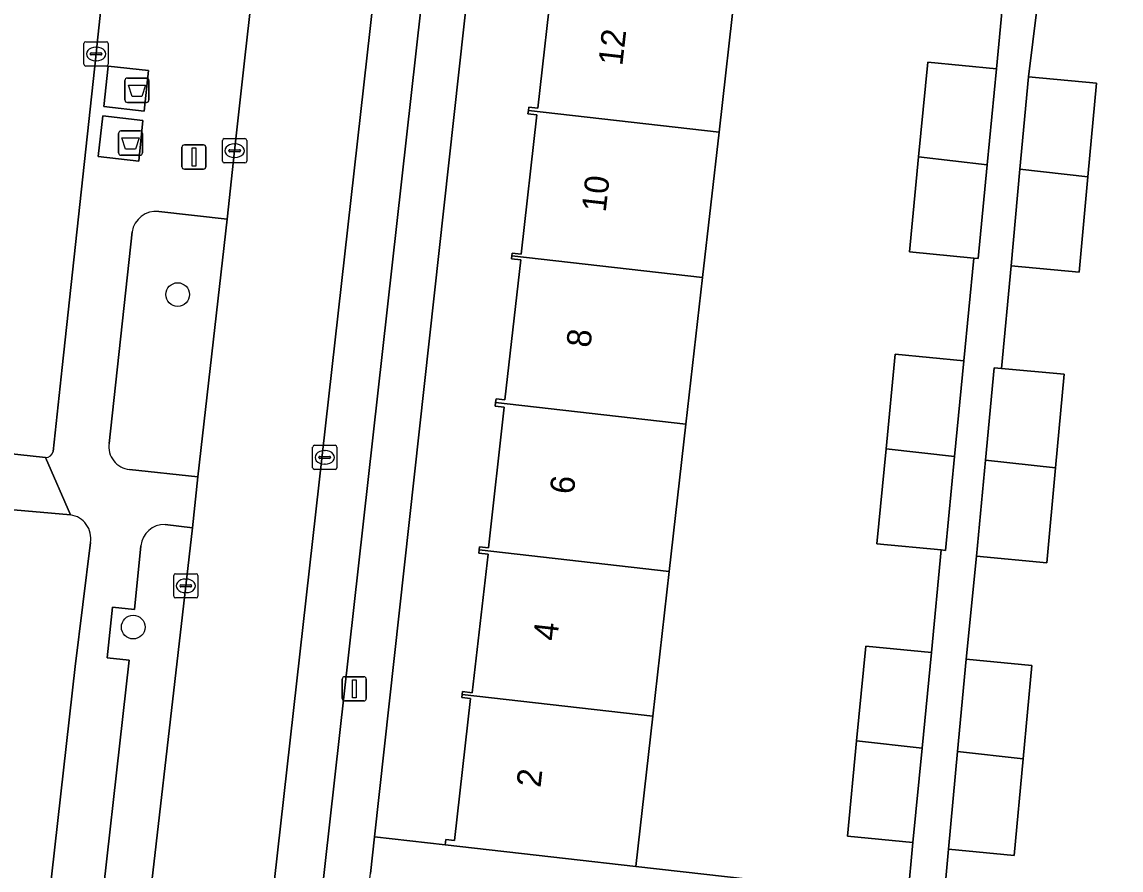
# Model space of a CAD drawing. Extents: x 161928 to 163071, y 386474 to 387428.
# Drawn here: x 162047.75 to 162093.09, y 386568.12 to 386603.08 of the extents above; entities that cross this region are included whole.
import ezdxf

# ---------------------------------------------------------------- set-up
doc = ezdxf.new("R2010")
doc.units = 0
for name, color, linetype in [('IMGEO_Afval_apart_plaats', 7, 'Continuous'), ('IMGEO_Boom', 7, 'Continuous'), ('IMGEO_Erf', 7, 'Continuous'), ('IMGEO_Groenvoorziening', 7, 'Continuous'), ('IMGEO_Kolk', 7, 'Continuous'), ('IMGEO_Lichtmast', 7, 'Continuous'), ('IMGEO_Pand', 7, 'Continuous'), ('IMGEO_Pand_nummerreeks', 7, 'Continuous'), ('IMGEO_Parkeervlak_open', 7, 'Continuous'), ('IMGEO_Rijbaan_lokaal_open', 7, 'Continuous'), ('IMGEO_Voetpad_gesloten', 7, 'Continuous'), ('IMGEO_Voetpad_open', 7, 'Continuous')]:
    doc.layers.add(name, color=color, linetype=linetype)

msp = doc.modelspace()

# ---------------------------------------------------------------- linework, layer by layer
at = {"layer": 'IMGEO_Afval_apart_plaats'}
for p, q in [((162051.997, 386599.869), (162051.997, 386600.669)), ((162051.997, 386600.669), (162051.997, 386599.869)), ((162052.097, 386600.769), (162052.887, 386600.769)), ((162052.887, 386600.769), (162052.097, 386600.769)), ((162052.987, 386600.669), (162052.987, 386599.869)), ((162052.987, 386599.869), (162052.987, 386600.669)), ((162052.887, 386599.769), (162052.097, 386599.769)), ((162052.097, 386599.769), (162052.887, 386599.769)), ((162051.732, 386597.691), (162051.732, 386598.491)), ((162051.732, 386598.491), (162051.732, 386597.691)), ((162051.832, 386598.591), (162052.622, 386598.591)), ((162052.622, 386598.591), (162051.832, 386598.591)), ((162052.722, 386598.491), (162052.722, 386597.691)), ((162052.722, 386597.691), (162052.722, 386598.491)), ((162052.622, 386597.591), (162051.832, 386597.591)), ((162051.832, 386597.591), (162052.622, 386597.591))]:
    msp.add_line(p, q, dxfattribs=at)
for points in [[(162052.14, 386600.483), (162052.844, 386600.483), (162052.695, 386600.013), (162052.289, 386600.013), (162052.14, 386600.483)], [(162051.875, 386598.305), (162052.579, 386598.305), (162052.43, 386597.835), (162052.024, 386597.835), (162051.875, 386598.305)]]:
    msp.add_lwpolyline(points, dxfattribs=at)
for centre, start, end in [((162052.097, 386600.669), 90, 180), ((162052.097, 386600.669), 90, 180), ((162052.887, 386600.669), 0, 90), ((162052.887, 386600.669), 360, 90), ((162052.097, 386599.869), 180, 270), ((162052.097, 386599.869), 180, 270), ((162052.887, 386599.869), 270, 0), ((162052.887, 386599.869), 270, 0), ((162051.832, 386598.491), 90, 180), ((162051.832, 386598.491), 90, 180), ((162052.622, 386598.491), 0, 90), ((162052.622, 386598.491), 360, 90), ((162051.832, 386597.691), 180, 270), ((162051.832, 386597.691), 180, 270), ((162052.622, 386597.691), 270, 0), ((162052.622, 386597.691), 270, 0)]:
    msp.add_arc(centre, 0.1, start, end, dxfattribs=at)
at = {"layer": 'IMGEO_Boom'}
for centre in [(162054.174, 386591.844), (162052.34, 386578.137)]:
    msp.add_circle(centre, 0.489, dxfattribs=at)
at = {"layer": 'IMGEO_Erf'}
for points in [[(162067.633, 386617.848), (162062.296, 386569.486), (162065.21, 386569.16), (162065.235, 386569.377), (162065.595, 386569.336), (162066.259, 386575.187), (162065.898, 386575.227), (162065.912, 386575.35), (162065.927, 386575.477), (162066.33, 386575.431), (162066.978, 386581.142), (162066.592, 386581.186), (162066.606, 386581.315), (162066.621, 386581.444), (162066.991, 386581.402), (162067.648, 386587.199), (162067.275, 386587.242), (162067.292, 386587.392), (162067.309, 386587.546), (162067.673, 386587.505), (162068.327, 386593.273), (162067.945, 386593.316), (162067.959, 386593.438), (162067.972, 386593.558), (162068.34, 386593.516), (162068.991, 386599.251), (162068.626, 386599.292), (162068.641, 386599.428), (162068.657, 386599.567), (162069.031, 386599.525), (162069.682, 386605.265)], [(162077.191, 386604.55), (162076.509, 386598.535), (162075.829, 386592.545), (162075.143, 386586.501), (162074.454, 386580.424), (162073.777, 386574.457), (162073.075, 386568.268), (162084.294, 386566.997), (162084.511, 386569.248), (162081.805, 386569.509), (162082.185, 386573.447), (162082.563, 386577.356), (162085.269, 386577.095), (162085.676, 386581.315), (162083.023, 386581.571), (162083.401, 386585.486), (162083.778, 386589.392), (162086.61, 386589.119), (162087.018, 386593.351), (162084.366, 386593.607), (162084.744, 386597.521), (162085.121, 386601.428), (162087.953, 386601.155), (162088.36, 386605.381)], [(162089.8, 386605.061), (162089.28, 386600.82), (162092.089, 386600.559), (162091.731, 386596.7), (162091.366, 386592.772), (162088.557, 386593.033), (162088.163, 386588.8), (162090.75, 386588.559), (162090.392, 386584.7), (162090.029, 386580.789), (162087.135, 386581.058), (162086.708, 386576.81), (162089.411, 386576.559), (162089.053, 386572.7), (162088.684, 386568.725), (162085.98, 386568.976), (162085.784, 386566.867), (162093.51, 386566.01)]]:
    msp.add_lwpolyline(points, dxfattribs=at)
at = {"layer": 'IMGEO_Groenvoorziening'}
for points in [[(162056.212, 386594.954), (162053.391, 386595.267)], [(162052.183, 386584.63), (162055.011, 386584.331), (162056.212, 386594.954)], [(162052.292, 386594.431), (162051.34, 386585.712)], [(162049.757, 386582.761), (162043.611, 386583.297), (162019.655, 386585.992), (162018.556, 386586.11), (162014.04, 386582.484), (162016.608, 386579.283), (162018.863, 386579.029), (162019.09, 386581.049), (162026.306, 386580.259), (162026.449, 386581.159), (162031.095, 386580.585), (162027.625, 386549.83), (162046.685, 386547.692), (162049.942, 386576.512), (162050.572, 386581.627)], [(162052.656, 386563.709), (162054.509, 386579.836), (162054.783, 386582.229), (162053.651, 386582.361)], [(162052.656, 386581.49), (162052.385, 386578.863), (162051.482, 386578.954), (162051.266, 386576.868), (162052.173, 386576.778), (162050.722, 386563.939), (162049.805, 386564.034), (162049.594, 386561.959), (162050.472, 386561.845), (162049.254, 386551.159)]]:
    msp.add_lwpolyline(points, dxfattribs=at)
for centre, radius, start, end in [((162053.275, 386594.279), 0.994, 83.2917, 171.2282), ((162052.29, 386585.583), 0.959, 172.2629, 263.5823), ((162049.61, 386581.796), 0.977, 350.0615, 81.3478), ((162053.612, 386581.402), 0.96, 87.6427, 174.7536)]:
    msp.add_arc(centre, radius, start, end, dxfattribs=at)
at = {"layer": 'IMGEO_Kolk'}
for p, q in [((162050.307, 386601.342), (162050.307, 386602.194)), ((162050.382, 386602.268), (162051.234, 386602.268)), ((162050.795, 386602.048), (162050.82, 386602.048)), ((162051.308, 386602.194), (162051.308, 386601.342)), ((162050.566, 386601.762), (162050.566, 386601.774)), ((162051.004, 386601.725), (162050.606, 386601.725)), ((162050.609, 386601.811), (162051.007, 386601.811)), ((162051.05, 386601.774), (162051.05, 386601.762)), ((162051.234, 386601.268), (162050.382, 386601.268)), ((162050.818, 386601.488), (162050.793, 386601.488)), ((162056.022, 386597.349), (162056.022, 386598.201)), ((162056.097, 386598.275), (162056.949, 386598.275)), ((162056.51, 386598.055), (162056.535, 386598.055)), ((162057.023, 386598.201), (162057.023, 386597.349)), ((162056.281, 386597.769), (162056.281, 386597.781)), ((162056.719, 386597.732), (162056.321, 386597.732)), ((162056.324, 386597.818), (162056.722, 386597.818)), ((162056.533, 386597.495), (162056.508, 386597.495)), ((162056.765, 386597.781), (162056.765, 386597.769)), ((162056.949, 386597.275), (162056.097, 386597.275)), ((162059.817, 386585.632), (162060.669, 386585.632)), ((162059.742, 386584.706), (162059.742, 386585.558)), ((162060.044, 386585.175), (162060.442, 386585.175)), ((162060.23, 386585.412), (162060.255, 386585.412)), ((162060.743, 386585.558), (162060.743, 386584.706)), ((162060.001, 386585.126), (162060.001, 386585.138)), ((162060.439, 386585.089), (162060.041, 386585.089)), ((162060.253, 386584.852), (162060.228, 386584.852)), ((162060.485, 386585.138), (162060.485, 386585.126)), ((162060.669, 386584.632), (162059.817, 386584.632)), ((162054.008, 386579.41), (162054.008, 386580.262)), ((162054.083, 386580.336), (162054.935, 386580.336)), ((162055.009, 386580.262), (162055.009, 386579.41)), ((162054.267, 386579.83), (162054.267, 386579.842)), ((162054.705, 386579.793), (162054.307, 386579.793)), ((162054.31, 386579.879), (162054.708, 386579.879)), ((162054.496, 386580.116), (162054.521, 386580.116)), ((162054.751, 386579.842), (162054.751, 386579.83)), ((162054.935, 386579.336), (162054.083, 386579.336)), ((162054.519, 386579.556), (162054.494, 386579.556))]:
    msp.add_line(p, q, dxfattribs=at)
for points in [[(162050.307, 386601.342), (162050.307, 386602.194)], [(162050.382, 386602.268), (162051.234, 386602.268)], [(162051.308, 386602.194), (162051.308, 386601.342)], [(162051.234, 386601.268), (162050.382, 386601.268)], [(162056.022, 386597.349), (162056.022, 386598.201)], [(162056.097, 386598.275), (162056.949, 386598.275)], [(162057.023, 386598.201), (162057.023, 386597.349)], [(162056.949, 386597.275), (162056.097, 386597.275)], [(162059.817, 386585.632), (162060.669, 386585.632)], [(162059.742, 386584.706), (162059.742, 386585.558)], [(162060.743, 386585.558), (162060.743, 386584.706)], [(162060.669, 386584.632), (162059.817, 386584.632)], [(162054.008, 386579.41), (162054.008, 386580.262)], [(162054.083, 386580.336), (162054.935, 386580.336)], [(162055.009, 386580.262), (162055.009, 386579.41)], [(162054.935, 386579.336), (162054.083, 386579.336)]]:
    msp.add_lwpolyline(points, dxfattribs=at)
for centre, radius, start, end in [((162050.384, 386602.192), 0.0765, 91.552, 178.448), ((162050.384, 386602.192), 0.0765, 91.552, 178.448), ((162051.232, 386602.192), 0.0765, 1.552, 88.448), ((162051.232, 386602.192), 0.0765, 1.552, 88.448), ((162050.606, 386601.771), 0.0403, 85.8775, 175.7526), ((162050.603, 386601.761), 0.0366, 178.938, 274.7102), ((162051.007, 386601.768), 0.043, 264.8664, 352.4533), ((162051.011, 386601.773), 0.0386, 1.7309, 96.639), ((162050.384, 386601.344), 0.0765, 181.552, 268.448), ((162050.384, 386601.344), 0.0765, 181.552, 268.448), ((162051.232, 386601.344), 0.0765, 271.552, 358.448), ((162051.232, 386601.344), 0.0765, 271.552, 358.448), ((162056.099, 386598.199), 0.0765, 91.552, 178.448), ((162056.099, 386598.199), 0.0765, 91.552, 178.448), ((162056.947, 386598.199), 0.0765, 1.552, 88.448), ((162056.947, 386598.199), 0.0765, 1.552, 88.448), ((162056.321, 386597.778), 0.0403, 85.8775, 175.7526), ((162056.318, 386597.768), 0.0366, 178.938, 274.7102), ((162056.722, 386597.775), 0.043, 264.8664, 352.4533), ((162056.726, 386597.78), 0.0386, 1.7309, 96.639), ((162056.099, 386597.351), 0.0765, 181.552, 268.448), ((162056.099, 386597.351), 0.0765, 181.552, 268.448), ((162056.947, 386597.351), 0.0765, 271.552, 358.448), ((162056.947, 386597.351), 0.0765, 271.552, 358.448), ((162059.819, 386585.556), 0.0765, 91.552, 178.448), ((162059.819, 386585.556), 0.0765, 91.552, 178.448), ((162060.667, 386585.556), 0.0765, 1.552, 88.448), ((162060.667, 386585.556), 0.0765, 1.552, 88.448), ((162060.041, 386585.135), 0.0403, 85.8775, 175.7526), ((162060.446, 386585.137), 0.0386, 1.7309, 96.639), ((162060.038, 386585.125), 0.0366, 178.938, 274.7102), ((162060.442, 386585.132), 0.043, 264.8664, 352.4533), ((162059.819, 386584.708), 0.0765, 181.552, 268.448), ((162059.819, 386584.708), 0.0765, 181.552, 268.448), ((162060.667, 386584.708), 0.0765, 271.552, 358.448), ((162060.667, 386584.708), 0.0765, 271.552, 358.448), ((162054.085, 386580.26), 0.0765, 91.552, 178.448), ((162054.085, 386580.26), 0.0765, 91.552, 178.448), ((162054.933, 386580.26), 0.0765, 1.552, 88.448), ((162054.933, 386580.26), 0.0765, 1.552, 88.448), ((162054.307, 386579.839), 0.0403, 85.8775, 175.7526), ((162054.304, 386579.829), 0.0366, 178.938, 274.7102), ((162054.708, 386579.836), 0.043, 264.8664, 352.4533), ((162054.712, 386579.841), 0.0386, 1.7309, 96.639), ((162054.085, 386579.412), 0.0765, 181.552, 268.448), ((162054.085, 386579.412), 0.0765, 181.552, 268.448), ((162054.933, 386579.412), 0.0765, 271.552, 358.448), ((162054.933, 386579.412), 0.0765, 271.552, 358.448)]:
    msp.add_arc(centre, radius, start, end, dxfattribs=at)
for centre, major_axis, ratio, start_param, end_param in [((162050.794, 386601.768), (-0.387, 0.002), 0.722429, 4.712389, 7.853982), ((162050.819, 386601.768), (-0.39, 0.002), 0.717154, 1.570796, 4.712389), ((162056.509, 386597.775), (-0.387, 0.002), 0.722429, 4.712389, 7.853982), ((162056.534, 386597.775), (-0.39, 0.002), 0.717154, 1.570796, 4.712389), ((162060.229, 386585.132), (-0.387, 0.002), 0.722429, 4.712389, 7.853982), ((162060.254, 386585.132), (-0.39, 0.002), 0.717154, 1.570796, 4.712389), ((162054.495, 386579.836), (-0.387, 0.002), 0.722429, 4.712389, 7.853982), ((162054.52, 386579.836), (-0.39, 0.002), 0.717154, 1.570796, 4.712389)]:
    msp.add_ellipse(centre, major_axis=major_axis, ratio=ratio, start_param=start_param, end_param=end_param, dxfattribs=at)
at = {"layer": 'IMGEO_Lichtmast'}
for p, q in [((162054.349, 386597.117), (162054.349, 386597.917)), ((162054.349, 386597.917), (162054.349, 386597.117)), ((162054.449, 386598.017), (162055.239, 386598.017)), ((162055.239, 386598.017), (162054.449, 386598.017)), ((162055.339, 386597.917), (162055.339, 386597.117)), ((162055.339, 386597.117), (162055.339, 386597.917)), ((162055.239, 386597.017), (162054.449, 386597.017)), ((162054.449, 386597.017), (162055.239, 386597.017)), ((162060.964, 386575.19), (162060.964, 386575.99)), ((162060.964, 386575.99), (162060.964, 386575.19)), ((162061.064, 386576.09), (162061.854, 386576.09)), ((162061.854, 386576.09), (162061.064, 386576.09)), ((162061.954, 386575.99), (162061.954, 386575.19)), ((162061.954, 386575.19), (162061.954, 386575.99)), ((162061.854, 386575.09), (162061.064, 386575.09)), ((162061.064, 386575.09), (162061.854, 386575.09))]:
    msp.add_line(p, q, dxfattribs=at)
for points in [[(162054.769, 386597.892), (162054.919, 386597.892), (162054.919, 386597.142), (162054.769, 386597.142), (162054.769, 386597.892)], [(162061.384, 386575.965), (162061.534, 386575.965), (162061.534, 386575.215), (162061.384, 386575.215), (162061.384, 386575.965)]]:
    msp.add_lwpolyline(points, dxfattribs=at)
for centre, start, end in [((162054.449, 386597.917), 90, 180), ((162054.449, 386597.917), 90, 180), ((162055.239, 386597.917), 0, 90), ((162055.239, 386597.917), 360, 90), ((162054.449, 386597.117), 180, 270), ((162054.449, 386597.117), 180, 270), ((162055.239, 386597.117), 270, 0), ((162055.239, 386597.117), 270, 0), ((162061.064, 386575.99), 90, 180), ((162061.064, 386575.99), 90, 180), ((162061.854, 386575.99), 0, 90), ((162061.854, 386575.99), 360, 90), ((162061.064, 386575.19), 180, 270), ((162061.064, 386575.19), 180, 270), ((162061.854, 386575.19), 270, 0), ((162061.854, 386575.19), 270, 0)]:
    msp.add_arc(centre, 0.1, start, end, dxfattribs=at)
at = {"layer": 'IMGEO_Pand'}
for points in [[(162069.298, 386605.445), (162069.283, 386605.311), (162069.682, 386605.265), (162069.031, 386599.525), (162068.657, 386599.567), (162068.641, 386599.428), (162076.509, 386598.535), (162077.191, 386604.55)], [(162087.953, 386601.155), (162085.121, 386601.428), (162084.744, 386597.521), (162087.571, 386597.2)], [(162091.731, 386596.7), (162092.089, 386600.559), (162089.28, 386600.82), (162088.926, 386597.011)], [(162075.829, 386592.545), (162076.509, 386598.535), (162068.641, 386599.428), (162068.626, 386599.292), (162068.991, 386599.251), (162068.34, 386593.516), (162067.972, 386593.558), (162067.959, 386593.438)], [(162087.571, 386597.2), (162084.744, 386597.521), (162084.366, 386593.607), (162087.018, 386593.351), (162087.198, 386593.334)], [(162088.926, 386597.011), (162088.557, 386593.033), (162091.366, 386592.772), (162091.731, 386596.7)], [(162067.959, 386593.438), (162067.945, 386593.316), (162068.327, 386593.273), (162067.673, 386587.505), (162067.309, 386587.546), (162067.292, 386587.392), (162075.143, 386586.501), (162075.829, 386592.545)], [(162086.61, 386589.119), (162083.778, 386589.392), (162083.401, 386585.486), (162086.228, 386585.165)], [(162090.75, 386588.559), (162088.163, 386588.8), (162087.857, 386588.828), (162087.503, 386585.021), (162090.392, 386584.7)], [(162074.454, 386580.424), (162075.143, 386586.501), (162067.292, 386587.392), (162067.275, 386587.242), (162067.648, 386587.199), (162066.991, 386581.402), (162066.621, 386581.444), (162066.606, 386581.315)], [(162086.228, 386585.165), (162083.401, 386585.486), (162083.023, 386581.571), (162085.676, 386581.315), (162085.855, 386581.298)], [(162087.503, 386585.021), (162087.135, 386581.058), (162090.029, 386580.789), (162090.392, 386584.7)], [(162066.606, 386581.315), (162066.592, 386581.186), (162066.978, 386581.142), (162066.33, 386575.431), (162065.927, 386575.477), (162065.912, 386575.35), (162073.777, 386574.457), (162074.454, 386580.424)], [(162084.887, 386573.14), (162085.269, 386577.095), (162082.563, 386577.356), (162082.185, 386573.447)], [(162089.053, 386572.7), (162089.411, 386576.559), (162086.708, 386576.81), (162086.354, 386573)], [(162065.912, 386575.35), (162065.898, 386575.227), (162066.259, 386575.187), (162065.595, 386569.336), (162065.235, 386569.377), (162065.21, 386569.16), (162070.179, 386568.596), (162073.075, 386568.268), (162073.777, 386574.457)], [(162082.185, 386573.447), (162081.805, 386569.509), (162084.511, 386569.248), (162084.887, 386573.14)], [(162086.354, 386573), (162085.98, 386568.976), (162088.684, 386568.725), (162089.053, 386572.7)]]:
    msp.add_lwpolyline(points, close=True, dxfattribs=at)
at = {"layer": 'IMGEO_Parkeervlak_open'}
for points in [[(162064.49, 386623.978), (162057.889, 386565.288), (162057.763, 386564.352)], [(162059.855, 386564.824), (162066.376, 386623.021)]]:
    msp.add_lwpolyline(points, dxfattribs=at)
at = {"layer": 'IMGEO_Rijbaan_lokaal_open'}
for points in [[(162064.49, 386623.978), (162064.496, 386624.03), (162066.478, 386642.15), (162066.583, 386643.256), (162061.585, 386643.805), (162058.246, 386613.543), (162058.239, 386613.473), (162058.171, 386612.457), (162056.936, 386601.481), (162056.523, 386597.775), (162056.212, 386594.954), (162055.011, 386584.331), (162054.783, 386582.229), (162054.509, 386579.836), (162052.656, 386563.709), (162052.236, 386559.558), (162052.145, 386558.867)], [(162057.763, 386564.352), (162057.889, 386565.288), (162064.49, 386623.978)], [(161994.735, 386612.864), (161994.297, 386609.109), (161992.335, 386591.182), (162044.778, 386585.553), (162048.718, 386585.13)], [(162049.041, 386585.371), (162049.408, 386588.832), (162050.808, 386601.768), (162050.847, 386602.202), (162051.78, 386610.944)]]:
    msp.add_lwpolyline(points, dxfattribs=at)
msp.add_arc((162048.719, 386585.465), 0.335, 269.7877, 343.6677, dxfattribs=at)
at = {"layer": 'IMGEO_Voetpad_gesloten'}
for points in [[(162052.974, 386601.083), (162051.299, 386601.264), (162051.12, 386599.597), (162052.796, 386599.402)], [(162052.741, 386599.018), (162051.08, 386599.217), (162050.888, 386597.545), (162052.566, 386597.342)]]:
    msp.add_lwpolyline(points, close=True, dxfattribs=at)
at = {"layer": 'IMGEO_Voetpad_open'}
for points in [[(162058.851, 386673.825), (162058.079, 386666.977), (162057.437, 386660.706), (162057.229, 386657.61), (162056.83, 386654.281), (162056.614, 386652.142), (162056.103, 386647.755), (162055.675, 386643.889), (162054.418, 386632.792), (162053.971, 386628.851), (162053.483, 386624.455), (162053.217, 386622.316), (162052.349, 386615.603), (162052.344, 386615.562), (162051.809, 386611.197), (162051.78, 386610.944), (162050.847, 386602.202), (162050.808, 386601.768), (162049.408, 386588.832), (162049.041, 386585.371)], [(162061.324, 386561.622), (162061.431, 386562.82), (162062.129, 386567.973), (162062.296, 386569.486), (162067.633, 386617.848), (162067.807, 386619.426), (162070.304, 386642.04)], [(162066.376, 386623.021), (162059.855, 386564.824)], [(162053.391, 386595.267), (162056.212, 386594.954), (162056.523, 386597.775), (162056.936, 386601.481), (162058.171, 386612.457), (162058.239, 386613.473), (162058.246, 386613.543)], [(162088.36, 386605.381), (162087.953, 386601.155), (162087.571, 386597.2), (162087.198, 386593.334), (162087.018, 386593.351), (162086.61, 386589.119), (162086.228, 386585.165), (162085.855, 386581.298), (162085.676, 386581.315), (162085.269, 386577.095), (162084.887, 386573.14), (162084.511, 386569.248), (162084.294, 386566.997), (162073.075, 386568.268), (162070.179, 386568.596), (162065.21, 386569.16), (162062.296, 386569.486), (162062.129, 386567.973)], [(162093.51, 386566.01), (162085.784, 386566.867), (162085.98, 386568.976), (162086.354, 386573), (162086.708, 386576.81), (162087.135, 386581.058), (162087.503, 386585.021), (162087.857, 386588.828), (162088.163, 386588.8), (162088.557, 386593.033), (162088.926, 386597.011), (162089.28, 386600.82), (162089.8, 386605.061)], [(162051.34, 386585.712), (162052.292, 386594.431)], [(162043.611, 386583.297), (162049.757, 386582.761), (162048.718, 386585.13), (162044.778, 386585.553)], [(162048.718, 386585.13), (162049.757, 386582.761)], [(162053.651, 386582.361), (162054.783, 386582.229), (162055.011, 386584.331), (162052.183, 386584.63)], [(162050.572, 386581.627), (162049.942, 386576.512), (162046.685, 386547.692), (162046.627, 386547.175), (162046.821, 386547.154), (162045.394, 386534.769), (162047.179, 386534.614), (162048.575, 386546.964), (162061.518, 386545.541), (162061.793, 386547.878)], [(162049.254, 386551.159), (162050.472, 386561.845), (162049.594, 386561.959), (162049.805, 386564.034), (162050.722, 386563.939), (162052.173, 386576.778), (162051.266, 386576.868), (162051.482, 386578.954), (162052.385, 386578.863), (162052.656, 386581.49)]]:
    msp.add_lwpolyline(points, dxfattribs=at)
for points in [[(162052.974, 386601.083), (162052.796, 386599.402), (162051.12, 386599.597), (162051.299, 386601.264)], [(162052.741, 386599.018), (162052.566, 386597.342), (162050.888, 386597.545), (162051.08, 386599.217)]]:
    msp.add_lwpolyline(points, close=True, dxfattribs=at)
for centre, radius, start, end in [((162053.275, 386594.279), 0.994, 83.2917, 171.2282), ((162052.29, 386585.583), 0.959, 172.2629, 263.5823), ((162048.719, 386585.465), 0.335, 269.7877, 343.6677), ((162049.61, 386581.796), 0.977, 350.0615, 81.3478), ((162053.612, 386581.402), 0.96, 87.6427, 174.7536)]:
    msp.add_arc(centre, radius, start, end, dxfattribs=at)

# ---------------------------------------------------------------- texts
at = {"layer": 'IMGEO_Pand_nummerreeks'}
for s, p in [('12', (162072.516, 386601.254)), ('10', (162071.831, 386595.217)), ('8', (162071.197, 386589.631)), ('6', (162070.512, 386583.583)), ('4', (162069.827, 386577.54)), ('2', (162069.141, 386571.495))]:
    msp.add_text(s, height=1, rotation=83.5307, dxfattribs=at).set_placement(p)

doc.saveas('drawing.dxf')
